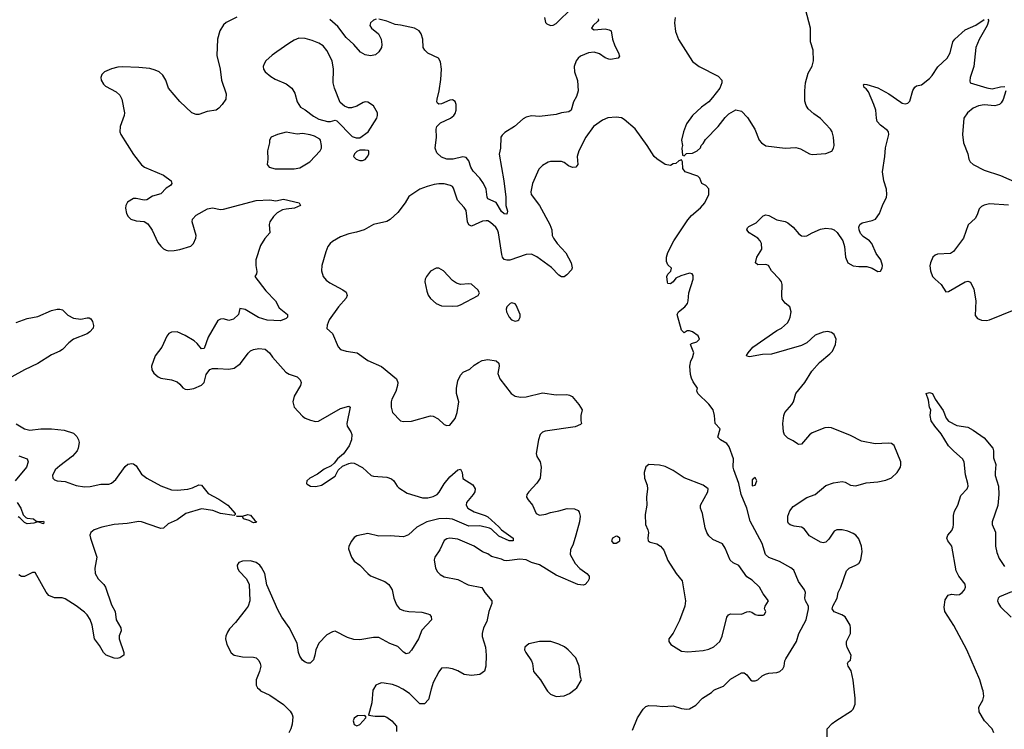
# Model space of a CAD drawing. Header units: inches. Extents: x 2001573 to 2220545, y 644482 to 846830.
# Tile 652 of 656: x 2153536 to 2160758, y 749707 to 754913. Entities that reach past the tile are written whole.
import ezdxf

# ---------------------------------------------------------------- set-up
doc = ezdxf.new("R2010")
doc.units = ezdxf.units.IN
doc.header["$MEASUREMENT"] = 0
for name, color, linetype in [('C1754', 7, 'Continuous'), ('C1755', 7, 'Continuous'), ('C1764', 7, 'Continuous'), ('C1765', 7, 'Continuous')]:
    doc.layers.add(name, color=color, linetype=linetype)

msp = doc.modelspace()

# ---------------------------------------------------------------- linework, layer by layer
at = {"layer": 'C1754', "color": 5}
for points, elevation in [([(2155291.7, 750000), (2155302.8, 749990), (2155370, 749956.4), (2155470, 749888.2), (2155519.3, 749839.3), (2155534.6, 749814.6), (2155538.3, 749798.3), (2155534.4, 749745.6), (2155524.9, 749710), (2155510, 749680.9)], 320), ([(2156130.3, 750000), (2156126.6, 749993.4), (2156118, 749902), (2156094, 749810), (2156143.4, 749803.4), (2156210, 749802), (2156230, 749795.5), (2156266, 749770), (2156298.8, 749730), (2156301, 749690)], 340), ([(2156555, 750000), (2156534, 749926), (2156506.4, 749893.6), (2156470, 749892.7), (2156396.4, 749970), (2156345.9, 750000)], 340), ([(2157398.9, 750000), (2157406.9, 749986.9), (2157430, 749965.5), (2157470, 749947.3), (2157530, 749953), (2157570, 749970.6), (2157609.3, 750000)], 360), ([(2158030, 749701), (2158067, 749790), (2158110, 749854.8), (2158130, 749874), (2158150, 749880.7), (2158210, 749879.1), (2158250, 749873), (2158330, 749879.1), (2158390, 749859.1), (2158430, 749854), (2158450, 749857.3), (2158495.3, 749884.7), (2158544.9, 749935.1), (2158610, 749977.3), (2158626.7, 749993.3), (2158643.4, 750000)], 340), ([(2159458, 749650), (2159458, 749710), (2159495.3, 749750), (2159522, 749770), (2159637.7, 749842.3), (2159650, 749854.8), (2159663.6, 749890), (2159664.8, 749935.2), (2159657.6, 750000)], 320)]:
    msp.add_lwpolyline(points, dxfattribs=dict(at, elevation=elevation))
at = {"layer": 'C1754', "color": 5, "elevation": 340}
msp.add_lwpolyline([(2156068, 749808), (2156014.4, 749805.6), (2155990, 749788), (2155981, 749770), (2155990, 749742), (2156010, 749731.3), (2156030, 749741), (2156075.3, 749790), (2156076.4, 749796.4)], close=True, dxfattribs=at)
at = {"layer": 'C1755', "color": 5}
for points, elevation in [([(2157386, 754930), (2157393.5, 754893.5), (2157402.5, 754882.5), (2157430, 754870.4), (2157450, 754873.7), (2157470, 754884.6), (2157590, 755002.4)], 320), ([(2158343.6, 754930), (2158338.5, 754890), (2158346.1, 754826.1), (2158367.8, 754767.8), (2158470, 754607.3), (2158518.8, 754570), (2158658.8, 754498.8), (2158686.8, 754470), (2158687.3, 754450), (2158670.7, 754410), (2158618.3, 754341.7), (2158590.3, 754309.7), (2158537.3, 754270), (2158470, 754209.2), (2158427.3, 754150), (2158404, 754090), (2158391, 754030), (2158398, 753990), (2158392, 753970), (2158398, 753918), (2158410, 753914), (2158428, 753932), (2158470, 753934), (2158506, 753950), (2158530, 753974), (2158535.3, 753990), (2158550, 754004.7), (2158566.3, 754033.7), (2158659.3, 754130), (2158710, 754196), (2158737.5, 754222.5), (2158790, 754250.8), (2158830, 754241), (2158875.2, 754195.2), (2158927.3, 754110), (2158959.1, 754030), (2158976.3, 754010), (2159010, 753988.5), (2159150, 753970.3), (2159230, 753975.3), (2159264.4, 753964.4), (2159330, 753928), (2159350, 753924.9), (2159449.5, 753930.5), (2159492, 753948), (2159506, 753970), (2159509.5, 753990.5), (2159506.3, 754050), (2159496.3, 754090), (2159482.9, 754110), (2159410, 754187.8), (2159361.8, 754221.8), (2159320.1, 754260.1), (2159303.9, 754283.9), (2159295.1, 754315.1), (2159294.5, 754390), (2159300.3, 754450), (2159319.8, 754520.2), (2159350, 754571), (2159358, 754610), (2159355.4, 754690), (2159337.2, 754750), (2159336.8, 754850), (2159301, 754990)], 340), ([(2155128.7, 754931.3), (2155050, 754892.4), (2155030, 754875.4), (2155003.9, 754830), (2154985.8, 754770), (2154981.7, 754650), (2155007, 754550), (2155015.8, 754470), (2155050.4, 754370), (2155046.8, 754330), (2155021, 754290), (2154996.7, 754263.3), (2154978, 754250), (2154910, 754239.6), (2154850, 754216.9), (2154830, 754216.4), (2154799.6, 754230), (2154710, 754313.6), (2154628.6, 754410), (2154607.1, 754470), (2154586.7, 754506.7), (2154559.5, 754530), (2154530, 754543.5), (2154490, 754554.3), (2154410, 754562), (2154290, 754567.6), (2154256.1, 754563.9), (2154208.5, 754551.5), (2154158, 754530), (2154138.8, 754510), (2154130.7, 754490), (2154133.4, 754470), (2154150, 754440.7), (2154166.4, 754426.4), (2154244.2, 754384.2), (2154270, 754358.4), (2154285.8, 754330), (2154304.1, 754230), (2154302, 754210), (2154272.8, 754130), (2154269.4, 754090), (2154276.9, 754070), (2154370, 753924.9), (2154429, 753849), (2154450.2, 753830.2), (2154590, 753772.4), (2154646, 753730), (2154652, 753710), (2154642.8, 753697.2), (2154610, 753678), (2154570, 753636.2), (2154510, 753617), (2154468.1, 753591.9), (2154449.6, 753589.6), (2154390, 753602), (2154370, 753600.9), (2154326, 753574), (2154314, 753550), (2154310.9, 753530.9), (2154320.5, 753490), (2154330.6, 753470), (2154350.8, 753450), (2154390, 753437.6), (2154450, 753432.7), (2154475.3, 753415.3), (2154508.2, 753368.2), (2154550, 753277.1), (2154570, 753250.4), (2154591.3, 753231.3), (2154610, 753221.1), (2154630, 753216.9), (2154670, 753219.7), (2154710, 753226), (2154790, 753250.4), (2154811, 753270), (2154828, 753310), (2154829.7, 753330), (2154802, 753430), (2154804.5, 753450), (2154830, 753479.3), (2154914.3, 753525.7), (2154950, 753531.7), (2155010, 753521.3), (2155030, 753523.1), (2155270, 753585.8), (2155370, 753590.2), (2155414.9, 753585.1), (2155470, 753595.8), (2155584.7, 753570), (2155596, 753550), (2155551.3, 753530), (2155490, 753523.9), (2155463.2, 753516.8), (2155423.9, 753496.1), (2155398.2, 753470), (2155371.5, 753430), (2155365.3, 753410), (2155370.4, 753350), (2155333, 753307), (2155303, 753257), (2155267.6, 753150), (2155267.6, 753110), (2155274.4, 753065.6), (2155271.7, 753048.3), (2155260.7, 753030), (2155342.5, 752922.5), (2155411.1, 752850), (2155438.8, 752798.8), (2155501.3, 752750), (2155500.4, 752730), (2155490, 752720.5), (2155450, 752704.7), (2155350, 752708), (2155288.4, 752728.4), (2155190, 752787), (2155150, 752794), (2155140.7, 752750), (2155103.4, 752716.6), (2155070, 752706), (2155030, 752717.6), (2155010, 752716.2), (2154990, 752706.6), (2154917.2, 752582.8), (2154890, 752501.2), (2154870, 752499.3), (2154838.2, 752538.2), (2154816.8, 752556.8), (2154750, 752596), (2154690, 752622.4), (2154650, 752619.6), (2154630, 752609.5), (2154615.8, 752590), (2154579.5, 752510), (2154530, 752446), (2154503.9, 752370), (2154505.2, 752345.2), (2154519.7, 752319.7), (2154552.3, 752292.3), (2154570, 752283.6), (2154650, 752270.3), (2154690, 752255.6), (2154710, 752239.5), (2154732.3, 752212.3), (2154750, 752202), (2154770, 752200.2), (2154812.5, 752207.5), (2154870, 752230.7), (2154889.3, 752250), (2154903.7, 752310), (2154930, 752346.8), (2154950, 752354), (2154990, 752354.8), (2155070, 752348), (2155110, 752356.4), (2155154.5, 752390), (2155212.6, 752467.4), (2155230, 752483), (2155250, 752492.7), (2155290, 752500.4), (2155335.6, 752495.6), (2155368, 752470), (2155390, 752438), (2155487.4, 752327.4), (2155513, 752313), (2155570, 752293.4), (2155593.7, 752270), (2155599.5, 752250), (2155595.3, 752230), (2155550.3, 752150), (2155540.3, 752110), (2155549.2, 752069.2), (2155610, 752003.7), (2155630, 751990.4), (2155670, 751974), (2155704.8, 751964.8), (2155727, 751967), (2155890, 752061.3), (2155950, 752078.4), (2155960.5, 752070), (2155934.6, 751950), (2155937.6, 751930), (2155965.3, 751890), (2155971.4, 751870), (2155969.2, 751830), (2155952.7, 751787.3), (2155911.9, 751728.1), (2155866.8, 751690), (2155841.6, 751658.4), (2155819.5, 751640.5), (2155770, 751615.1), (2155721.1, 751578.9), (2155663, 751550), (2155643, 751530), (2155639.1, 751510), (2155644.6, 751504.6), (2155670, 751490.5), (2155707.7, 751487.7), (2155750, 751498.4), (2155850, 751562.8), (2155871.8, 751608.2), (2155902.9, 751637.1), (2155950, 751658), (2155970, 751662.4), (2155990, 751660.4), (2156050, 751628.4), (2156114, 751570), (2156130, 751564.4), (2156230, 751556), (2156263.6, 751543.6), (2156279.3, 751530), (2156304.9, 751490), (2156317.8, 751477.8), (2156378.6, 751438.6), (2156490, 751403.8), (2156530, 751404.7), (2156570, 751413.7), (2156598.2, 751430), (2156613.7, 751446.3), (2156650, 751508.3), (2156690, 751559.3), (2156750, 751610.3), (2156770, 751614.9), (2156782, 751590), (2156786.3, 751546.3), (2156860.9, 751500.9), (2156876.8, 751470), (2156873.6, 751450), (2156863, 751430), (2156813.2, 751370), (2156810.2, 751350), (2156822.4, 751330), (2156870, 751301.9), (2156950, 751276.4), (2156970, 751265.3), (2157051.3, 751191.3), (2157069.4, 751169.4), (2157154.6, 751110), (2157156.4, 751090), (2157125.1, 751090), (2157050, 751122.6), (2156995.9, 751175.9), (2156982.6, 751182.6), (2156910, 751200.5), (2156830, 751197.3), (2156710, 751248.6), (2156666.3, 751253.7), (2156610, 751251.7), (2156523.5, 751230), (2156450, 751190.8), (2156387.2, 751132.8), (2156350, 751118.8), (2156253.3, 751126.7), (2156170, 751124), (2156090, 751142.2), (2156010, 751126.6), (2155990, 751113), (2155970, 751087.3), (2155950.3, 751050), (2155947.4, 751030), (2155970, 750970.6), (2155990, 750939.1), (2156030, 750910.5), (2156088.4, 750850), (2156110, 750833.7), (2156213.4, 750790), (2156242.4, 750770), (2156267.2, 750730), (2156280.9, 750670), (2156299.6, 750619.6), (2156322, 750590), (2156350, 750578.3), (2156390, 750570.2), (2156485.1, 750565.1), (2156530, 750554.9), (2156541, 750550), (2156554.2, 750534.2), (2156556.3, 750510), (2156485.3, 750434.7), (2156462.3, 750370), (2156410, 750287.1), (2156390, 750264.7), (2156370, 750259.7), (2156350, 750272.8), (2156310, 750314.7), (2156250, 750336.4), (2156170, 750379.4), (2156130, 750380.2), (2156030, 750362.6), (2155985.8, 750365.8), (2155939.4, 750379.4), (2155850, 750426), (2155830, 750422.4), (2155790, 750398.9), (2155730, 750337.6), (2155707.6, 750290), (2155701.3, 750250), (2155690, 750215.3), (2155667.1, 750192.9), (2155650, 750192.7), (2155630, 750199.3), (2155610, 750215.1), (2155590, 750243.7), (2155581, 750270), (2155570, 750339), (2155513.3, 750453.3), (2155458.7, 750530), (2155430, 750582.7), (2155347.5, 750767.5), (2155334.7, 750850), (2155310, 750894), (2155296.9, 750910), (2155270, 750929.7), (2155230, 750942.2), (2155170, 750939.7), (2155144, 750930), (2155130.6, 750910), (2155133, 750890), (2155146.8, 750866.8), (2155199.1, 750810), (2155218.8, 750770), (2155224, 750650), (2155210.7, 750610), (2155197.3, 750590), (2155118, 750490), (2155075.8, 750444.2), (2155061, 750419), (2155048.9, 750390), (2155046.3, 750370), (2155054.3, 750330), (2155086.9, 750266.9), (2155110, 750250.4), (2155170, 750239.5), (2155250, 750237.1), (2155270.8, 750230), (2155290, 750210.8), (2155300.7, 750190), (2155304, 750170), (2155295.5, 750130), (2155270.5, 750070), (2155270.6, 750030), (2155280.7, 750010), (2155291.7, 750000)], 320), ([(2156150, 754916.8), (2156130, 754909.7), (2156108.7, 754890), (2156104.2, 754870), (2156117.6, 754850), (2156168.3, 754808.3), (2156186.5, 754770), (2156192.3, 754730), (2156188.8, 754710), (2156170, 754677), (2156145.1, 754654.9), (2156110, 754648.6), (2156070, 754656.1), (2156035.1, 754675.1), (2155987.7, 754730), (2155930, 754781.5), (2155870, 754861.8), (2155810, 754913.3)], 320), ([(2157778.9, 754918.9), (2157781.3, 754910), (2157776.7, 754903.3), (2157741.3, 754870), (2157730.5, 754850), (2157750, 754839.6), (2157830, 754846.7), (2157859.5, 754839.5), (2157875.5, 754830), (2157883.6, 754770), (2157901.3, 754721.3), (2157928.2, 754670), (2157934.9, 754645.1), (2157926, 754630), (2157870, 754621.4), (2157856.5, 754623.5), (2157830, 754634.2), (2157790, 754662.2), (2157750, 754674.5), (2157708, 754670), (2157650, 754644.4), (2157631.4, 754630), (2157616.9, 754610), (2157603.5, 754570), (2157605.6, 754530), (2157627.9, 754467.9), (2157632.1, 754390), (2157619.1, 754350), (2157597.8, 754310), (2157581.3, 754250), (2157562.8, 754237.2), (2157510.5, 754229.5), (2157470, 754218), (2157350, 754203.7), (2157290, 754206.6), (2157250, 754198), (2157230, 754186.6), (2157164.9, 754130), (2157095.4, 754084.6), (2157074.4, 754065.6), (2157065.3, 754050), (2157063.6, 753970), (2157053.6, 753926.4), (2157086.7, 753730), (2157101.1, 753610), (2157101.6, 753550), (2157113, 753507), (2157110, 753485.6), (2157090, 753489.8), (2157070, 753504.8), (2157030, 753572.2), (2156970, 753597.6), (2156964.6, 753610), (2156956.7, 753670), (2156938.8, 753710), (2156910.9, 753750), (2156861.7, 753801.7), (2156845.6, 753830), (2156830, 753877.4), (2156810, 753900.7), (2156787, 753907), (2156716, 753890), (2156670, 753889.9), (2156630, 753903.4), (2156595.7, 753935.7), (2156584, 753970), (2156592.4, 754050), (2156589.7, 754110), (2156595.6, 754130), (2156622.9, 754157.1), (2156695.1, 754190), (2156720.5, 754210), (2156730, 754224.9), (2156736.4, 754250), (2156738, 754290), (2156730, 754313.3), (2156710, 754324.7), (2156690, 754321.4), (2156630, 754295.8), (2156610, 754292), (2156601, 754301), (2156596.9, 754310), (2156597.7, 754330), (2156613.1, 754390), (2156625, 754475), (2156629.4, 754550), (2156623.8, 754603.8), (2156608.3, 754630), (2156530, 754666.8), (2156507.2, 754690), (2156496.4, 754710), (2156492, 754770), (2156479.8, 754810), (2156466.3, 754830), (2156432.7, 754850), (2156330, 754873), (2156290, 754877.4), (2156230, 754901), (2156170, 754917.8)], 320), ([(2160000, 751656), (2159998.9, 751670), (2159951.5, 751790), (2159930, 751802.4), (2159910, 751806), (2159810, 751801.7), (2159710, 751821), (2159630, 751861.8), (2159490, 751918), (2159470, 751921.2), (2159442.4, 751917.6), (2159350, 751882.7), (2159330, 751868.2), (2159270, 751798.9), (2159250, 751796.3), (2159241.1, 751801.1), (2159210, 751823.5), (2159170, 751842.4), (2159147, 751867), (2159139.2, 751890), (2159134.9, 751950), (2159141.4, 752010), (2159148.9, 752031.1), (2159198.7, 752090), (2159211.2, 752110), (2159228.3, 752170), (2159296.3, 752250), (2159345.3, 752334.7), (2159401.6, 752398.4), (2159479.3, 752460.7), (2159498.6, 752481.4), (2159520.5, 752530), (2159525.6, 752570), (2159510, 752602.7), (2159490, 752618.4), (2159464.4, 752624.4), (2159430, 752621.1), (2159370, 752598.7), (2159310, 752541.5), (2159270, 752521.8), (2159050, 752459.1), (2158984.2, 752455.8), (2158890, 752440.5), (2158870, 752445.2), (2158867.8, 752450), (2158879.5, 752470), (2158914, 752510), (2159088.5, 752631.5), (2159123, 752650), (2159166.9, 752690), (2159181.1, 752710), (2159188.2, 752730), (2159194, 752770), (2159185.1, 752805.1), (2159150, 752832.7), (2159130, 752862), (2159125.6, 752890), (2159129.4, 752970), (2159123.7, 752990), (2159110, 753009.2), (2159050, 753069.2), (2159029, 753110), (2159010, 753117.6), (2158950, 753115.1), (2158932.7, 753130), (2158943, 753170), (2158978.9, 753230), (2158977.4, 753270), (2158967.8, 753290), (2158949.6, 753310), (2158886.6, 753350), (2158869.5, 753370), (2158874.8, 753385.2), (2158884.9, 753395.1), (2158938.2, 753421.8), (2158990, 753474.8), (2159010, 753482), (2159030, 753477.1), (2159090, 753443.7), (2159150, 753431.5), (2159170, 753422.6), (2159208.5, 753390), (2159250, 753342.4), (2159270, 753326.4), (2159290, 753323.8), (2159310, 753328.4), (2159350, 753350.4), (2159410, 753374.9), (2159450, 753382.6), (2159490, 753379.6), (2159511.2, 753371.2), (2159532.4, 753352.4), (2159574.4, 753290), (2159586.4, 753250), (2159593.4, 753170), (2159610.8, 753130), (2159650, 753108.2), (2159690, 753101.6), (2159750, 753102.4), (2159790, 753090.4), (2159830, 753066.4), (2159850, 753068.4), (2159862.4, 753090), (2159864, 753110), (2159851.6, 753150), (2159817.2, 753197.2), (2159786.3, 753270), (2159769.6, 753290), (2159721.8, 753321.8), (2159703.1, 753343.1), (2159692.8, 753370), (2159691.5, 753390), (2159699.5, 753410), (2159716.3, 753423.7), (2159790, 753438.7), (2159814, 753450), (2159843.7, 753490), (2159863.7, 753550), (2159894, 753610), (2159897.6, 753630), (2159895.1, 753670), (2159875.8, 753730), (2159864.2, 753795.8), (2159882.7, 753910), (2159887.6, 753972.4), (2159911.7, 754071.7), (2159909.3, 754090), (2159901.2, 754101.2), (2159850, 754139.3), (2159826.7, 754166.7), (2159820.5, 754190), (2159815.6, 754250), (2159802.4, 754290), (2159762.5, 754382.5), (2159745.1, 754405.1), (2159730, 754415.3), (2159724.8, 754435.2), (2159730, 754438.8), (2159750, 754438), (2159830, 754412.8), (2159910.2, 754370.2), (2160000, 754307.3)], 320), ([(2158643.4, 750000), (2158698, 750022), (2158750, 750074.9), (2158830, 750122), (2158850, 750122), (2158870, 750105.5), (2158897.6, 750070), (2158910, 750062.8), (2158930, 750061.5), (2158950, 750070.2), (2158981.5, 750098.5), (2159007.6, 750112.4), (2159030, 750118.9), (2159090, 750123.3), (2159111, 750130), (2159134.7, 750150), (2159144.7, 750170), (2159149.6, 750210), (2159155.9, 750224.1), (2159233, 750350), (2159252.1, 750410), (2159304.7, 750510), (2159321.6, 750590), (2159322.4, 750610), (2159299.2, 750650), (2159294.2, 750670), (2159300.4, 750710), (2159293.7, 750730), (2159247.6, 750790), (2159213.6, 750873.6), (2159192.4, 750892.4), (2159110, 750938.8), (2159030, 750966.3), (2159006.5, 750990), (2158981.8, 751070), (2158893.6, 751233.6), (2158870, 751328.7), (2158827.3, 751430), (2158811.8, 751510), (2158773.2, 751610), (2158769.6, 751630.4), (2158772.3, 751690), (2158740.1, 751780.1), (2158722.8, 751802.8), (2158677.2, 751830), (2158657.2, 751850), (2158674, 751910), (2158638, 751950), (2158632.1, 752007.9), (2158622, 752050), (2158591, 752091), (2158509.3, 752170), (2158502, 752190), (2158508, 752210), (2158475.6, 752255.6), (2158462.6, 752282.6), (2158456, 752310), (2158451.3, 752370), (2158458.4, 752410), (2158470, 752431.3), (2158480.7, 752470), (2158455.3, 752530), (2158463.2, 752536.8), (2158502, 752550), (2158522.7, 752570), (2158513.8, 752593.8), (2158470, 752622), (2158450, 752629.3), (2158430.8, 752629.2), (2158410, 752615.3), (2158390, 752635.3), (2158359.3, 752750), (2158369.3, 752770), (2158414.2, 752805.8), (2158434, 752830), (2158439.5, 752850), (2158443.7, 752910), (2158475.1, 753010), (2158476.5, 753036.5), (2158469, 753049), (2158450, 753052.3), (2158386.7, 753033.3), (2158350, 753017.2), (2158330, 752989), (2158310, 752974), (2158290, 752978), (2158287.3, 752987.3), (2158282, 753030), (2158290, 753046), (2158312.1, 753067.9), (2158317.2, 753090), (2158290, 753114), (2158279.6, 753139.6), (2158279.6, 753170), (2158290, 753206), (2158334.5, 753290), (2158436.3, 753443.7), (2158464.6, 753475.4), (2158530, 753532.2), (2158562.4, 753570), (2158589.7, 753630), (2158591.8, 753671.8), (2158570, 753696.2), (2158539, 753710), (2158524, 753750), (2158510, 753764), (2158416.4, 753796.4), (2158400.4, 753820.4), (2158398, 753870), (2158390, 753886), (2158370, 753878), (2158350, 753858), (2158330, 753855.3), (2158310, 753842), (2158270, 753849.4), (2158210, 753892.3), (2158189.6, 753910), (2158139.5, 753990), (2158050, 754111.6), (2157970, 754180.9), (2157950, 754191.8), (2157910, 754197), (2157850, 754192), (2157810, 754175.6), (2157745.3, 754130), (2157687.6, 754050), (2157636.9, 753950), (2157625.8, 753910), (2157628.9, 753850), (2157615.5, 753830), (2157590, 753827.8), (2157561.7, 753841.7), (2157530, 753865.3), (2157510, 753871.9), (2157430, 753873.1), (2157411.3, 753868.7), (2157370, 753843), (2157344, 753816), (2157296.9, 753710), (2157284.6, 753650), (2157287, 753630), (2157350, 753550.4), (2157423.9, 753410), (2157439.2, 753370), (2157442.8, 753330), (2157450.3, 753310), (2157478, 753270), (2157541.8, 753201.8), (2157580.9, 753130), (2157588.7, 753091.3), (2157582.8, 753077.2), (2157550, 753040.5), (2157530, 753026.6), (2157510, 753025.4), (2157490, 753038), (2157435.7, 753095.7), (2157330, 753172.8), (2157290, 753191.6), (2157250, 753189.8), (2157130, 753149.8), (2157110, 753148.1), (2157090, 753154.3), (2157078, 753170), (2157071.8, 753190), (2157047.6, 753350), (2157041.8, 753370), (2157028.9, 753390), (2156990, 753426), (2156970, 753437.1), (2156958.3, 753438.3), (2156930, 753433.8), (2156850, 753397.2), (2156830, 753407.6), (2156820.3, 753430), (2156810, 753512), (2156795.9, 753535.9), (2156748.3, 753590), (2156717.7, 753677.7), (2156709.7, 753689.7), (2156697, 753697), (2156648.4, 753708.4), (2156610, 753709.7), (2156577.1, 753702.9), (2156524.7, 753690), (2156470, 753669.3), (2156390, 753615.3), (2156362.8, 753570), (2156310, 753499), (2156254, 753446), (2156230, 753432.7), (2156130, 753409.3), (2156062, 753370), (2156006.9, 753353.1), (2155950, 753342.4), (2155890, 753318.7), (2155830, 753285.1), (2155812.2, 753270), (2155796, 753250), (2155780.9, 753210), (2155752, 753110), (2155750.4, 753070), (2155762.4, 753030), (2155783, 753003), (2155810, 752981.3), (2155906.8, 752930), (2155930, 752913.4), (2155937.1, 752890), (2155930, 752869.3), (2155873.9, 752806.1), (2155807, 752710), (2155790.6, 752670.6), (2155788.3, 752648.3), (2155830.4, 752610), (2155872.3, 752512.3), (2155890, 752494), (2155930, 752480.5), (2156011, 752470), (2156090, 752412.4), (2156190, 752368.2), (2156298.7, 752278.7), (2156310.4, 752250.4), (2156308.4, 752228.4), (2156295.5, 752184.5), (2156266.3, 752130), (2156260.3, 752110), (2156260.3, 752070), (2156270.4, 752030), (2156330, 751970.6), (2156350, 751963.8), (2156410, 751968.4), (2156550, 752006), (2156570, 752003), (2156604.7, 751984.7), (2156650, 751942.8), (2156670, 751934.8), (2156690, 751938.8), (2156730, 751986.8), (2156745.6, 752030), (2156756.9, 752110), (2156740.5, 752170), (2156739.1, 752210), (2156750, 752264), (2156770, 752306), (2156790, 752326.7), (2156837, 752350), (2156870, 752379.1), (2156902, 752398), (2156928.4, 752411.6), (2156970, 752418.7), (2157030, 752410.3), (2157050, 752393), (2157053.2, 752370), (2157044, 752316), (2157057.1, 752277.1), (2157141.1, 752170), (2157170, 752150.3), (2157210, 752144.4), (2157250, 752146), (2157370, 752174.6), (2157470, 752160.3), (2157550, 752162.4), (2157570, 752158.4), (2157587.6, 752147.6), (2157637.3, 752090), (2157661, 752050), (2157651, 752010), (2157651.1, 751971.1), (2157658, 751950), (2157650, 751942), (2157610, 751926), (2157390, 751893.6), (2157370, 751886), (2157354, 751870), (2157340.7, 751830), (2157324.9, 751730), (2157328.1, 751708.1), (2157353, 751670), (2157361.6, 751630), (2157353.1, 751550), (2157330, 751512), (2157270, 751449.4), (2157256.4, 751430), (2157254, 751410), (2157264.9, 751390), (2157298.4, 751350), (2157324.4, 751290), (2157350, 751278), (2157395.5, 751284.5), (2157430, 751298), (2157490, 751308.5), (2157552.6, 751327.4), (2157605.3, 751325.3), (2157631.6, 751311.6), (2157640.3, 751300.3), (2157646.4, 751270), (2157641.6, 751230), (2157616.2, 751130), (2157594.8, 751065.2), (2157575.8, 751024.2), (2157573.4, 750990), (2157610, 750923.6), (2157645.5, 750885.5), (2157696.5, 750850), (2157712.4, 750830), (2157713, 750810), (2157704.4, 750790), (2157684, 750770), (2157670, 750764.7), (2157630, 750768.2), (2157470, 750838), (2157350, 750913.4), (2157289.9, 750929.9), (2157250, 750948.9), (2157205.7, 750954.3), (2157110, 750942), (2157090, 750944.5), (2157070, 750955.6), (2156995.6, 750975.6), (2156970, 750993.3), (2156930, 751009.5), (2156869.8, 751049.8), (2156750, 751102.6), (2156692, 751108), (2156670, 751103.9), (2156648.6, 751091.4), (2156617.4, 751022.6), (2156581.1, 750970), (2156576.5, 750950), (2156586, 750890), (2156601.1, 750861.1), (2156621.3, 750841.3), (2156650, 750826), (2156750, 750806.4), (2156826.1, 750766.1), (2156926.6, 750746.6), (2156948.5, 750710), (2157000.3, 750650), (2156999.5, 750630), (2156976.9, 750570), (2156961.4, 750498.6), (2156938.5, 750450), (2156927.9, 750410), (2156928, 750388), (2156953, 750310), (2156957.6, 750250), (2156955.5, 750170), (2156945.8, 750134.2), (2156910.3, 750109.7), (2156850, 750101.1), (2156797.2, 750110), (2156750, 750136.9), (2156710, 750151.5), (2156670, 750158), (2156630, 750154.7), (2156610, 750129.4), (2156569.2, 750050), (2156555, 750000)], 340), ([(2153510, 752691.3), (2153590, 752721.1), (2153670, 752734.4), (2153770, 752779.2), (2153810, 752789.2), (2153830, 752790.2), (2153850, 752783.1), (2153890, 752744.9), (2153930, 752723.2), (2153983.5, 752716.5), (2154030, 752726.4), (2154045.5, 752725.5), (2154058, 752718), (2154070, 752698), (2154077.1, 752670), (2154074.9, 752650), (2154050, 752622.4), (2154030, 752608.3), (2153930, 752568.5), (2153897.3, 752542.7), (2153850, 752492.6), (2153830, 752479.8), (2153770, 752453.8), (2153669.5, 752390.5), (2153570, 752344.4), (2153406.4, 752253.6)], 280), ([(2153510, 751947.1), (2153570, 751910.2), (2153610, 751902), (2153690.2, 751910.2), (2153769.1, 751910.9), (2153861.2, 751901.2), (2153930, 751879.6), (2153956, 751856), (2153968, 751830), (2153971, 751810), (2153965.2, 751770), (2153956.9, 751750), (2153923.9, 751710), (2153830, 751640.8), (2153796.5, 751610), (2153775.6, 751570), (2153779.5, 751550), (2153790, 751537.6), (2153810, 751529), (2153870, 751523.6), (2153950, 751495.9), (2154010, 751486.4), (2154051.7, 751488.3), (2154130, 751504.4), (2154190, 751504.2), (2154210, 751512), (2154240.9, 751539.1), (2154310, 751634.4), (2154330, 751652), (2154357.3, 751657.3), (2154370, 751654.9), (2154390, 751639.1), (2154430, 751579.5), (2154468.3, 751548.3), (2154570, 751492.6), (2154650, 751463.5), (2154690, 751460.9), (2154770, 751467.6), (2154802.4, 751477.6), (2154850, 751500.8), (2154870, 751497), (2154917.3, 751437.3), (2154995.5, 751395.5), (2155062.4, 751350), (2155116.3, 751290), (2155117.3, 751282.7), (2155110, 751275.3), (2155009.9, 751289.9), (2154951.7, 751311.7), (2154870, 751324.4), (2154754.3, 751290), (2154690, 751244.5), (2154625.7, 751214.3), (2154590, 751183.6), (2154570, 751180.5), (2154555.8, 751184.2), (2154430, 751228.2), (2154410, 751230.6), (2154323.5, 751216.5), (2154230, 751210.4), (2154139.3, 751190), (2154082, 751170), (2154057.8, 751150), (2154051.1, 751130), (2154055.2, 751110), (2154101.5, 750970), (2154086.7, 750890), (2154090.2, 750850), (2154110.6, 750810.6), (2154154, 750770), (2154165.5, 750750), (2154210, 750618.8), (2154235.8, 750570), (2154244.4, 750510), (2154278, 750450), (2154279.3, 750430), (2154266.5, 750393.5), (2154264.4, 750370), (2154300.3, 750270), (2154298.9, 750250), (2154270, 750230.8), (2154250, 750226.3), (2154228.6, 750228.6), (2154170, 750251.1), (2154150, 750269.7), (2154120.8, 750320.8), (2154084.9, 750370), (2154067, 750470), (2154051.7, 750511.7), (2154030, 750546.5), (2154010, 750567.3), (2153950, 750613.3), (2153870, 750663.5), (2153848.5, 750671.5), (2153790, 750672), (2153750, 750689.4), (2153730, 750713.2), (2153650, 750856.3), (2153630, 750857.4), (2153570, 750827.3), (2153550, 750826.6), (2153530, 750840.9)], 280), ([(2153530, 751714), (2153590.6, 751690), (2153598, 751670), (2153586.7, 751630), (2153503.1, 751530)], 260), ([(2159657.6, 750000), (2159650, 750068), (2159635.3, 750135.3), (2159614, 750170), (2159608.7, 750190), (2159616.4, 750203.6), (2159630, 750214), (2159636, 750250), (2159605.9, 750305.9), (2159599.7, 750330), (2159601.1, 750350), (2159629.6, 750410), (2159631.1, 750450), (2159626.6, 750470), (2159590, 750531), (2159566.9, 750546.9), (2159509.3, 750569.3), (2159495.3, 750590), (2159499.8, 750610), (2159531.1, 750670), (2159540.5, 750710), (2159559.7, 750750), (2159600.7, 750870), (2159621.2, 750890), (2159669.7, 750910.3), (2159690, 750923.8), (2159706, 750950), (2159715.1, 751010), (2159710.9, 751050), (2159690, 751103.6), (2159669.7, 751130), (2159650, 751143.8), (2159610, 751160.8), (2159570, 751169.7), (2159530, 751171.2), (2159510, 751161.3), (2159470, 751101.6), (2159450, 751080.5), (2159430, 751075.6), (2159410, 751079.5), (2159330, 751126.3), (2159290, 751176.3), (2159271.8, 751190), (2159216.6, 751196.6), (2159186.4, 751206.4), (2159176.2, 751216.2), (2159171.1, 751230), (2159171, 751270), (2159184.7, 751310), (2159210, 751340.8), (2159310, 751407.1), (2159371.5, 751428.5), (2159450, 751496.5), (2159505.5, 751514.5), (2159570, 751524.4), (2159590, 751519.1), (2159630, 751497.1), (2159670, 751492), (2159745.5, 751514.5), (2159830, 751521.7), (2159890, 751533.7), (2159930, 751552.4), (2159971.2, 751590), (2159995.8, 751630), (2160000, 751648)], 320), ([(2153517.6, 751370), (2153544.4, 751330), (2153560.5, 751280.5), (2153579.9, 751259.9), (2153590, 751255.3), (2153636, 751250), (2153655.2, 751235.2), (2153670, 751230.5), (2153710, 751233.4), (2153713.7, 751230), (2153710, 751215.3), (2153670, 751229), (2153640.7, 751219.3), (2153590, 751215.1), (2153570, 751223.6), (2153537.7, 751257.7), (2153524.7, 751264.7)], 260), ([(2157609.3, 750000), (2157622.7, 750010), (2157654.8, 750065.2), (2157657.2, 750070), (2157649.2, 750090), (2157639.3, 750170), (2157616, 750230), (2157559.3, 750290), (2157531.3, 750311.3), (2157491.3, 750331.3), (2157431.5, 750351.5), (2157350, 750351.6), (2157270, 750333.6), (2157242, 750310), (2157239.3, 750290), (2157248.4, 750270), (2157290.4, 750210), (2157297.6, 750190), (2157303.8, 750130), (2157356.3, 750070), (2157398.9, 750000)], 360), ([(2156345.9, 750000), (2156310, 750021.3), (2156270, 750035.1), (2156210, 750045.6), (2156190, 750047.3), (2156170, 750040.7), (2156147.3, 750030), (2156130.3, 750000)], 340)]:
    msp.add_lwpolyline(points, dxfattribs=dict(at, elevation=elevation))
for points, elevation in [([(2155583.4, 754776.6), (2155550, 754763.5), (2155510, 754739.3), (2155421.7, 754678.3), (2155387.2, 754652.8), (2155342.3, 754610), (2155328.9, 754590), (2155322.3, 754570), (2155324.9, 754550), (2155337.3, 754530), (2155376.9, 754496.9), (2155410, 754477.2), (2155490, 754442.3), (2155531.2, 754411.2), (2155554.9, 754374.9), (2155570.5, 754310.5), (2155596, 754270), (2155630.4, 754250.4), (2155690, 754204), (2155730, 754182.8), (2155794, 754166), (2155814.6, 754165.4), (2155850, 754176), (2155862, 754170), (2155974.9, 754054.9), (2156005.1, 754045.1), (2156030, 754047), (2156093.2, 754090), (2156154.5, 754190), (2156160.7, 754210), (2156160.7, 754230), (2156130, 754282), (2156090, 754307.8), (2156070, 754309.6), (2156054.7, 754305.3), (2156010, 754278.4), (2155970, 754267), (2155947.3, 754267.3), (2155917.6, 754277.6), (2155886, 754306), (2155844.5, 754410), (2155835.6, 754450), (2155838.2, 754550), (2155827.8, 754610), (2155790, 754687.8), (2155761.2, 754721.2), (2155730, 754741.2), (2155681.3, 754761.3), (2155630, 754775)], 340), ([(2155490, 754087.6), (2155426, 754070), (2155380.7, 754050), (2155367.3, 754030), (2155368, 754010), (2155352.7, 753950), (2155356, 753890), (2155351.3, 753850), (2155366, 753830), (2155410, 753818.4), (2155550, 753818.3), (2155590, 753827.2), (2155665.2, 753870), (2155739.3, 753950), (2155749.4, 753970), (2155749.4, 753990), (2155742.7, 754030), (2155737.2, 754037.2), (2155698, 754058), (2155667.2, 754067.2), (2155610, 754077.2), (2155570, 754073.2)], 340), ([(2156070, 753956.9), (2156030, 753955.1), (2156010, 753946.6), (2155990.7, 753930), (2155984, 753910), (2156004.7, 753890), (2156030, 753880.7), (2156050, 753879.1), (2156070, 753887.7), (2156090, 753912), (2156096, 753930), (2156096, 753950), (2156092.4, 753952.4)], 340), ([(2156610, 753089.6), (2156590, 753089.6), (2156550, 753067), (2156519.3, 753030), (2156510.4, 753010), (2156508.5, 752990), (2156521.7, 752921.7), (2156532.5, 752892.5), (2156548.5, 752868.5), (2156590, 752830.8), (2156630, 752814.8), (2156710, 752810.8), (2156750, 752814), (2156770, 752820.7), (2156898, 752890), (2156908.7, 752910), (2156895.3, 752930), (2156850, 752972), (2156830, 752976.2), (2156770, 752969.4), (2156740.1, 752980.1), (2156710, 752999.3), (2156643.7, 753070)], 360), ([(2157145.4, 752834.6), (2157134, 752830), (2157110, 752806), (2157104.7, 752790), (2157106.8, 752770), (2157126.8, 752730), (2157142.8, 752710), (2157170, 752701.6), (2157190, 752704.9), (2157197.2, 752710), (2157206.6, 752730), (2157206.6, 752750), (2157178, 752818), (2157170, 752828)], 360), ([(2158150, 751649), (2158127.9, 751632.1), (2158117.3, 751590), (2158119.1, 751550), (2158137.4, 751497.4), (2158141.3, 751470), (2158134, 751410), (2158135.8, 751350), (2158123.1, 751283.1), (2158127.3, 751210), (2158144, 751170), (2158147.3, 751150), (2158142.8, 751110), (2158146, 751090), (2158160.5, 751080.5), (2158210, 751066.8), (2158236, 751050), (2158261.1, 751021.1), (2158290, 750944.7), (2158350.4, 750850.4), (2158395.2, 750795.2), (2158420.4, 750650), (2158414.4, 750610), (2158374.7, 750505.3), (2158328.1, 750411.9), (2158298, 750370), (2158298, 750350), (2158312, 750330), (2158390, 750280.7), (2158436.3, 750276.3), (2158550, 750285.7), (2158590, 750295.3), (2158628.3, 750311.7), (2158671.5, 750350), (2158688, 750390), (2158722.9, 750530), (2158734, 750546), (2158750, 750552.7), (2158830, 750550.4), (2158870, 750568.4), (2158890, 750570.5), (2158906.6, 750566.6), (2158931.3, 750550), (2158950, 750543.8), (2158990, 750544.9), (2158999, 750550), (2159009, 750570), (2158999, 750590), (2159005.2, 750610), (2159029.3, 750650), (2158990, 750701.2), (2158962.9, 750750), (2158910, 750800.7), (2158870, 750824.2), (2158810, 750909.7), (2158770, 750928.3), (2158747.8, 750947.8), (2158710, 751036.2), (2158690, 751067.6), (2158620.3, 751100.3), (2158590, 751127.3), (2158576.3, 751150), (2158564.6, 751184.6), (2158544, 751290), (2158529.7, 751330), (2158529.7, 751350), (2158582.7, 751450), (2158586, 751470), (2158550, 751498.4), (2158410, 751551.5), (2158330, 751605.6), (2158270, 751634), (2158230, 751643.7)], 360), ([(2158930, 751555.3), (2158910, 751538), (2158908, 751510), (2158910, 751494), (2158930, 751498), (2158944, 751530)], 340), ([(2155250, 751222.2), (2155218.7, 751238.7), (2155177.2, 751250), (2155169, 751269), (2155126, 751270), (2155170, 751270.4), (2155210, 751282.4), (2155230, 751278), (2155259.5, 751239.5), (2155272.4, 751230), (2155270, 751225.2)], 280), ([(2157910, 751124), (2157884, 751110), (2157876, 751090), (2157890, 751071.3), (2157910, 751071.3), (2157930, 751084.7), (2157938, 751090), (2157938, 751110), (2157922, 751122)], 360)]:
    msp.add_lwpolyline(points, close=True, dxfattribs=dict(at, elevation=elevation))
at = {"layer": 'C1764', "color": 5, "elevation": 280}
msp.add_lwpolyline([(2160680.7, 749680.7), (2160670, 749709.8), (2160612.9, 749770), (2160574.7, 749834.7), (2160571.5, 749870), (2160600, 749920), (2160607.5, 749950), (2160602.5, 749990), (2160599.4, 750000)], dxfattribs=at)
at = {"layer": 'C1765', "color": 5}
for points, elevation in [([(2160000, 754307.3), (2160010, 754300.3), (2160030, 754294.9), (2160050, 754299.5), (2160065.3, 754314.7), (2160087.1, 754392.9), (2160101.4, 754418.6), (2160113.3, 754426.7), (2160150, 754434.4), (2160210, 754482.3), (2160230, 754504.2), (2160270, 754566.5), (2160339.2, 754630), (2160361.6, 754670), (2160380.5, 754750), (2160395, 754770), (2160470, 754839.6), (2160548.4, 754871.6), (2160610, 754913.4)], 320), ([(2160636.4, 754916.4), (2160642.8, 754910), (2160642.8, 754902.8), (2160633.1, 754870), (2160573, 754767), (2160548.7, 754710), (2160534, 754570), (2160509, 754489), (2160504.8, 754464.8), (2160508, 754450), (2160630, 754412.8), (2160670, 754404.9), (2160730, 754419.5), (2160762, 754422)], 320), ([(2160768.4, 754390), (2160750, 754326.6), (2160736.5, 754303.5), (2160722, 754290), (2160690, 754281.8), (2160610, 754287.1), (2160570, 754281), (2160530, 754262.8), (2160487.4, 754230), (2160462, 754190), (2160452.2, 754070), (2160458.4, 754010), (2160490.3, 753930), (2160497.6, 753890), (2160508.2, 753870), (2160530.2, 753850.2), (2160610.1, 753810.1), (2160730.4, 753770), (2160914, 753690)], 320), ([(2160790, 753551.4), (2160650, 753561.4), (2160610, 753553.3), (2160590, 753542.6), (2160574.2, 753525.8), (2160559.5, 753480.5), (2160545.3, 753454.7), (2160492.4, 753407.6), (2160458.3, 753310), (2160386.8, 753213.2), (2160363.6, 753196.4), (2160267.3, 753192.7), (2160250, 753185.4), (2160234.6, 753170), (2160216.5, 753130), (2160212.1, 753107.9), (2160216.8, 753070), (2160231.9, 753030), (2160250, 753008.5), (2160296.1, 752970), (2160330, 752916.3), (2160350, 752918), (2160470, 752988.8), (2160490, 752994), (2160510, 752987.7), (2160535.1, 752935.1), (2160550.3, 752850), (2160543.9, 752743.9), (2160561.1, 752721.1), (2160590, 752708.5), (2160626.6, 752706.6), (2160650, 752710.4), (2160830, 752783.1)], 320), ([(2160599.4, 750000), (2160577.6, 750070), (2160483.5, 750290), (2160389.1, 750469.1), (2160322.6, 750570), (2160316.6, 750603.4), (2160323.5, 750656.5), (2160346, 750690), (2160370, 750698.3), (2160410, 750693.6), (2160430, 750696.9), (2160450, 750710.3), (2160465.3, 750730), (2160473.1, 750750), (2160470.7, 750770.7), (2160424.2, 750830), (2160405.1, 750870), (2160373.1, 751050), (2160344.2, 751090), (2160336.4, 751110), (2160343.5, 751130), (2160373.7, 751166.3), (2160382.7, 751190), (2160386.4, 751210), (2160385.1, 751274.9), (2160392.9, 751307.1), (2160416.9, 751350), (2160438.9, 751421.1), (2160486, 751470), (2160492.1, 751490), (2160490.9, 751510), (2160474.8, 751574.8), (2160465, 751670), (2160451, 751691), (2160387, 751747), (2160350, 751786), (2160294.5, 751874.5), (2160247.6, 751930), (2160220.9, 751970), (2160214, 752010), (2160219, 752050), (2160210, 752068), (2160202, 752122), (2160185.2, 752170), (2160210, 752178.8), (2160230.8, 752170), (2160250.7, 752130), (2160310, 752046.8), (2160333, 751990), (2160350, 751968), (2160410, 751935.5), (2160490, 751923.1), (2160530, 751902), (2160610, 751844), (2160673.7, 751770), (2160678.9, 751750), (2160679.6, 751699.6), (2160696.4, 751650), (2160690.2, 751590), (2160692.3, 751570), (2160714.7, 751490), (2160718.9, 751430), (2160710.9, 751349.1), (2160670.4, 751230), (2160670.4, 751210), (2160693.9, 751153.9), (2160694.7, 751050), (2160703.2, 751003.2), (2160720.9, 750960.9), (2160760, 750900)], 280), ([(2160000, 751648), (2160000.5, 751650), (2160000, 751656)], 320), ([(2160810, 750715.7), (2160722, 750678), (2160712.2, 750670), (2160709.2, 750650), (2160714.6, 750630), (2160730, 750604.4), (2160808.2, 750530)], 280)]:
    msp.add_lwpolyline(points, dxfattribs=dict(at, elevation=elevation))

doc.saveas('drawing.dxf')
